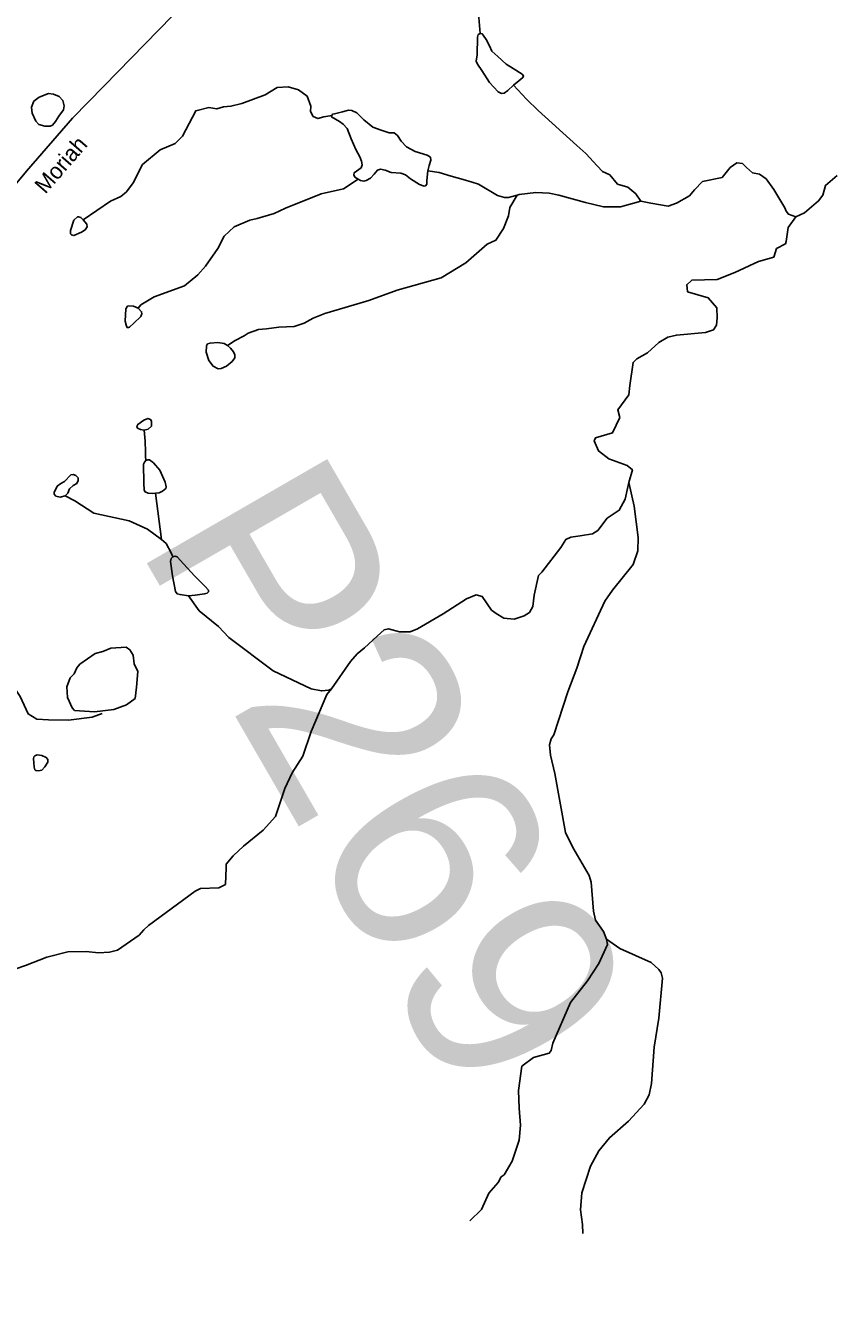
# Model space of a CAD drawing. Extents: x 2056842 to 2160602, y 826753 to 1016856.
# Drawn here: x 2067225 to 2071991, y 918502 to 926037 of the extents above; entities that cross this region are included whole.
import ezdxf

# ---------------------------------------------------------------- set-up
doc = ezdxf.new("R2010")
doc.units = 0
for name, color, linetype in [('Exist Hydrographic Creek Single Shore', 7, 'Continuous'), ('Exist Hydrographic Misc Water Feature', 7, 'Continuous'), ('Exist Road Non-System Type 51', 7, 'Continuous'), ('Exist Road Secondary Structure Pipe Number Label', 7, 'Continuous'), ('Exist Road Secondary Structure Standard Bridge Number Label', 7, 'Continuous'), ('Exist Road Secondary Type 51 Attributed', 7, 'Continuous'), ('Exist Road Secondary Type 51 Label', 7, 'Continuous')]:
    doc.layers.add(name, color=color, linetype=linetype)

msp = doc.modelspace()

# ---------------------------------------------------------------- linework, layer by layer
at = {"layer": 'Exist Hydrographic Creek Single Shore'}
for points in [[(2072018.1, 925150.5), (2071950.7, 925092.5), (2071934.9, 925035.3), (2071909.3, 925000.7), (2071825.9, 924930.3), (2071774.8, 924906)], [(2071774.8, 924906), (2071730, 924843.2), (2071718.5, 924761.3), (2071713.4, 924748.5), (2071661.4, 924719.7), (2071644.3, 924669.2), (2071553.4, 924643.6), (2071413.7, 924577.6), (2071310.9, 924536.7), (2071159.9, 924532.8), (2071130.5, 924506), (2071135.6, 924465), (2071257.2, 924427.9), (2071307.1, 924369), (2071309.6, 924310.1), (2071305.8, 924267.2), (2071289.1, 924239.1), (2071240.5, 924223.7), (2071069.1, 924208.3), (2071017.9, 924196.8), (2070965.5, 924164.8), (2070897.8, 924103.4), (2070836.4, 924068.8), (2070813.4, 924047.1), (2070794.8, 923910.2), (2070789.1, 923856.3), (2070722.6, 923766.7), (2070735.3, 923721.9), (2070691.9, 923631), (2070590.8, 923602.9), (2070583.1, 923583.7), (2070610, 923524.8), (2070670.1, 923477.4), (2070777.6, 923439), (2070809.5, 923413.4), (2070787.9, 923338.4)], [(2069032.5, 922119.3), (2069144.3, 922281.5), (2069184.3, 922325.6), (2069228.1, 922361.6), (2069301.7, 922431.6), (2069342.6, 922468.8), (2069369.5, 922473.9), (2069434.2, 922456), (2069496.9, 922457.2), (2069540.4, 922473.9), (2069692.6, 922563.5), (2069830.6, 922650.5), (2069886.9, 922674.9), (2069922.8, 922665.9), (2069977.6, 922585), (2070004.6, 922564.8), (2070050.7, 922536.6), (2070112.1, 922530.2), (2070170.9, 922550.7), (2070201.6, 922571.2), (2070220.8, 922605.7), (2070229.4, 922673.6), (2070255.3, 922789.5), (2070275.1, 922809.6), (2070386.1, 922954.5), (2070416.8, 923001.9), (2070446.2, 923016), (2070501.2, 923023.7), (2070572.9, 923035.2), (2070604.9, 923054.4), (2070659.9, 923127.3), (2070731.5, 923174.7), (2070767.3, 923240), (2070780.2, 923302.5), (2070788.2, 923338.6)], [(2067167.8, 920465.9), (2067225.8, 920486), (2067351.5, 920536.2), (2067475.6, 920566.5), (2067583.6, 920568.6), (2067655.6, 920560.7), (2067721.6, 920564.9), (2067769.4, 920576.9), (2067897.4, 920665.2), (2067923.4, 920697.3), (2067951.3, 920721.4), (2068228, 920925), (2068258.6, 920940.4), (2068367.3, 920944.2), (2068405.7, 920964.7), (2068410.8, 921063.3), (2068409.5, 921085), (2068451.7, 921133.7), (2068513.1, 921191.3), (2068628.3, 921286), (2068702.5, 921365.4), (2068756.2, 921531.8), (2068799.4, 921622.9), (2068863.4, 921723), (2068913, 921867.1), (2069004.6, 922087.2), (2069032.5, 922119.3)]]:
    msp.add_lwpolyline(points, dxfattribs=at)
at = {"layer": 'Exist Hydrographic Misc Water Feature'}
msp.add_line((2067993, 923275.8), (2068029, 923001.4), dxfattribs=at)
for points in [[(2069796.3, 926456.5), (2069802.7, 926348.5), (2069834.9, 926288.5), (2069876.7, 926228.7), (2069890.9, 926192.7), (2069903.2, 926084.7), (2069910.7, 925989.5)], [(2070106.5, 925684.9), (2070073.2, 925652.9), (2070052.7, 925637.5), (2070036.1, 925636.2), (2070016.9, 925645.2), (2069965.7, 925700.2), (2069921, 925771.9), (2069894.1, 925807.8), (2069887.7, 925827), (2069892.8, 925864.1), (2069894.1, 925967.8), (2069897.9, 925983.1), (2069901.8, 925985.7), (2069910.7, 925989.5)], [(2069910.7, 925989.5), (2069922.2, 925987), (2069928.6, 925980.6), (2069945.3, 925955), (2069965.7, 925916.6), (2069979.8, 925885.9), (2070015.6, 925853.9), (2070064.2, 925809), (2070105.2, 925782.2), (2070157.6, 925748.9), (2070165.3, 925739.9), (2070161.5, 925729.7), (2070139.7, 925710.5), (2070106.5, 925684.9)], [(2067421.5, 925501.8), (2067401.7, 925469.9), (2067384.4, 925448.4), (2067371.5, 925442.4), (2067339.7, 925443.2), (2067303.6, 925452.7), (2067285.5, 925472.5), (2067264, 925519.9), (2067261.4, 925554.3), (2067274.3, 925589.6), (2067306.1, 925613.7), (2067361.2, 925634.4), (2067390.5, 925631.8), (2067424, 925618), (2067444.7, 925593.1), (2067453.3, 925562.1), (2067449, 925539.7), (2067421.5, 925501.8)], [(2067566.5, 924888.7), (2067727.4, 924998.7), (2067789.1, 925026.9), (2067821.3, 925054.9), (2067861.1, 925106.9), (2067916.8, 925215.1), (2068020.6, 925303.3), (2068108.6, 925339.5), (2068152.6, 925383.4), (2068230.2, 925533.6), (2068308.3, 925551.8), (2068354.2, 925543.9), (2068394.2, 925555.9), (2068438.3, 925560), (2068502.3, 925576.2), (2068640.8, 925627.9), (2068711.2, 925671.4), (2068776.4, 925675.3), (2068836.5, 925656.1), (2068889, 925619), (2068909.4, 925561.4), (2068908.2, 925528.1), (2068924.8, 925499.9), (2068951.7, 925487.1), (2068986.2, 925497.4), (2069033.5, 925506.3)], [(2070106.5, 925684.9), (2070183.2, 925601.7), (2070253.6, 925535.1), (2070481.3, 925329), (2070534, 925281.7), (2070600.5, 925207.4), (2070633.8, 925174.1), (2070676, 925154.9), (2070722, 925099.9), (2070782.2, 925082), (2070829.5, 925043.6), (2070858.9, 925000.1)], [(2069189.6, 925130), (2069170.7, 925141.5), (2069164.3, 925154.3), (2069166.8, 925167.1), (2069180.9, 925177.3), (2069207.8, 925196.5), (2069212.9, 925213.2), (2069210.3, 925236.2), (2069200.1, 925261.8), (2069175.8, 925305.4), (2069147.6, 925368.1), (2069124.6, 925428.2), (2069101.6, 925455.1), (2069079.8, 925470.5), (2069032.5, 925497.4), (2069033.5, 925506.3)], [(2069033.5, 925506.3), (2069037.6, 925512.7), (2069050.4, 925515.3), (2069097.8, 925526.8), (2069132.3, 925537), (2069152.8, 925535.8), (2069182.2, 925521.7), (2069223.1, 925480.7), (2069275.6, 925435.9), (2069325.5, 925419.3), (2069372.8, 925403.9), (2069402.2, 925402.6), (2069422.7, 925387.3), (2069443.2, 925354), (2069475.1, 925319.4), (2069526.3, 925292.6), (2069597.9, 925270.8), (2069617.1, 925259.3), (2069618.4, 925241.3), (2069608.2, 925210.6), (2069600.5, 925178.6)], [(2069600.5, 925178.6), (2069595.4, 925121), (2069595.4, 925099.3), (2069587.7, 925090.3), (2069578.8, 925089), (2069551.9, 925098), (2069498.2, 925131.3), (2069468.7, 925154.3), (2069441.9, 925164.5), (2069384.3, 925169.7), (2069349.8, 925182.5), (2069321.6, 925187.6), (2069303.7, 925182.5), (2069284.5, 925159.4), (2069262.8, 925135.1), (2069237.2, 925121), (2069223.1, 925118.5), (2069203.9, 925122.3), (2069189.6, 925130)], [(2069600.5, 925178.6), (2069667.3, 925169.7), (2069738.9, 925146.6), (2069809.3, 925127.4), (2069863, 925112.1), (2069900.9, 925100.8), (2070013.1, 925033), (2070053.1, 925021), (2070077.1, 925021.1), (2070129.1, 925035.2)], [(2070858.9, 925000.1), (2070917.8, 924988.5), (2071021.1, 924970.9), (2071069.1, 924987), (2071147, 925031.2), (2071177, 925067.2), (2071222.9, 925115.2), (2071338.7, 925139.4), (2071386.7, 925197.6), (2071426.7, 925225.7), (2071458.7, 925221.8), (2071482.7, 925197.7), (2071518.6, 925167.7), (2071560.6, 925159.9), (2071598.8, 925131.9), (2071644.9, 925068.1), (2071709.1, 924960.1), (2071718.5, 924940.5), (2071731.3, 924922.6), (2071774.8, 924906)], [(2067890.4, 924367.1), (2067906.4, 924387.1), (2067984.3, 924435.2), (2068164.1, 924499.6), (2068242, 924563.7), (2068288, 924615.7), (2068361.8, 924719.9), (2068397.5, 924792), (2068457.6, 924848.1), (2068549.4, 924888.2), (2068593.5, 924896.3), (2068693.4, 924926.6), (2068761.2, 924958.7), (2068972.1, 925042.9), (2069102.6, 925072.4), (2069189.6, 925130)], [(2070129.1, 925035.2), (2070085.1, 924962.3), (2070077.4, 924912.4), (2070048, 924838.1), (2070003.2, 924769), (2069952, 924744.7), (2069825.4, 924635.9), (2069681, 924546.9), (2069420.3, 924473.9), (2069252.3, 924413.6), (2068992.5, 924337.1), (2068924.5, 924309), (2068870.5, 924278.9), (2068812.5, 924258.7), (2068720.6, 924254.6), (2068648.7, 924246.4), (2068600.5, 924242.4), (2068540.6, 924220.3), (2068516.6, 924204.2), (2068462.9, 924176.2), (2068418.5, 924146.3)], [(2070129.1, 925035.2), (2070141, 925039.3), (2070240.1, 925050), (2070316.9, 925047.4), (2070375, 925035.7), (2070531.8, 924991.1), (2070639.1, 924966.2), (2070739.2, 924966.4), (2070809.1, 924986.5), (2070858.9, 925000.1)], [(2067566.5, 924888.7), (2067586.9, 924863.1), (2067589.5, 924847.7), (2067578, 924829.8), (2067556.2, 924815.7), (2067510.2, 924796.5), (2067496.1, 924800.4), (2067491, 924806.8), (2067491, 924826), (2067510.2, 924887.4), (2067531.9, 924906.6), (2067538.3, 924906.6), (2067552.4, 924902.8), (2067566.5, 924888.7)], [(2067890.4, 924367.1), (2067910.3, 924346.6), (2067912.9, 924335.1), (2067906.5, 924318.4), (2067865.6, 924280), (2067838.7, 924255.7), (2067828.5, 924251.9), (2067822.1, 924260.8), (2067813.1, 924290.3), (2067816.9, 924364.5), (2067827.2, 924378.6), (2067836.1, 924382.4), (2067863, 924379.9), (2067890.4, 924367.1)], [(2068418.5, 924146.3), (2068399.3, 924159.1), (2068360.9, 924164.2), (2068314.8, 924161.6), (2068300.8, 924156.5), (2068294.4, 924145), (2068291.8, 924107.9), (2068307.2, 924059.2), (2068332.7, 924024.7), (2068363.4, 924009.3), (2068381.4, 924011.9), (2068412.1, 924024.7), (2068446.6, 924052.8), (2068462, 924074.6), (2068462, 924092.5), (2068453, 924110.4), (2068435.1, 924130.9), (2068418.5, 924146.3)], [(2067926.5, 923647), (2067903.4, 923650.9), (2067886.8, 923659.8), (2067883, 923668.8), (2067889.4, 923681.6), (2067923.9, 923707.2), (2067948.2, 923716.2), (2067963.6, 923711.1), (2067968.7, 923699.5), (2067968.7, 923670.1), (2067949.5, 923652.2), (2067926.5, 923647)], [(2067935.4, 923467.8), (2067934.1, 923493.4), (2067934.1, 923519.2), (2067932, 923583.1), (2067926.5, 923647)], [(2067993, 923275.8), (2067972.5, 923273.3), (2067949.5, 923274.6), (2067932.8, 923282.2), (2067926.5, 923293.8), (2067923.9, 923334.7), (2067922.6, 923447.4), (2067927.7, 923457.6), (2067935.4, 923467.8)], [(2067935.4, 923467.8), (2067948.2, 923471.7), (2067958.4, 923471.7), (2067980.2, 923455), (2068018.6, 923410.2), (2068049.3, 923341.1), (2068056.9, 923313), (2068053.1, 923302.7), (2068035.2, 923286.1), (2068014.7, 923277.1), (2067993, 923275.8)], [(2067460, 923259.8), (2067430.6, 923252.2), (2067405, 923257.3), (2067394.8, 923270.1), (2067394.8, 923279), (2067412.7, 923316.2), (2067434.4, 923332.8), (2067456.2, 923344.3), (2067493.3, 923382.7), (2067506.1, 923385.3), (2067522.7, 923378.9), (2067535.5, 923364.8), (2067535.5, 923350.7), (2067527.8, 923332.8), (2067507.4, 923321.3), (2067485.6, 923300.8), (2067475.4, 923275.2), (2067469, 923268.8), (2067460, 923259.8)], [(2070787.9, 923338.4), (2070820.1, 923198.3), (2070842.5, 923014.4), (2070840.9, 922934.4), (2070813, 922854.5), (2070691, 922702.2), (2070647.4, 922638.1), (2070521.7, 922370), (2070482, 922241.9), (2070428.2, 922101.9), (2070344.9, 921847.7), (2070328.9, 921823.7), (2070319.1, 921789.5), (2070325, 921727.7), (2070351.3, 921619.5), (2070414, 921271.7), (2070458.1, 921183.8), (2070554.4, 921018.1), (2070566.4, 920978.1), (2070578.9, 920806.2), (2070590.9, 920754.1), (2070639.1, 920686.2), (2070656.9, 920642.2)], [(2067460, 923259.8), (2067516.6, 923230.4), (2067628.7, 923156.6), (2067836.9, 923111), (2067944.9, 923063.2), (2068029, 923001.4)], [(2068094.8, 922900.1), (2068085, 922923.5), (2068055.7, 922977.6), (2068029, 923001.4)], [(2068188.2, 922669.7), (2068138.3, 922676.1), (2068120.4, 922681.3), (2068111.4, 922695.3), (2068093.5, 922786.2), (2068080.7, 922872), (2068084.6, 922888.6), (2068094.8, 922900.1)], [(2068094.8, 922900.1), (2068108.9, 922902.7), (2068120.4, 922900.1), (2068158.8, 922857.9), (2068225.3, 922784.9), (2068286.7, 922723.5), (2068305.9, 922703), (2068305.9, 922692.8), (2068298.2, 922685.1), (2068282.9, 922680), (2068226.6, 922673.6), (2068188.2, 922669.7)], [(2068188.2, 922669.7), (2068251.7, 922579.8), (2068364.1, 922488), (2068426, 922422.1), (2068688.2, 922226.7), (2068912.6, 922119), (2068972.7, 922107.2), (2069016.5, 922111.2), (2069032.5, 922119.3)], [(2067682.3, 922340.8), (2067636.1, 922328.7), (2067546.3, 922264.5), (2067528.5, 922244.5), (2067512.5, 922208.4), (2067488.5, 922184.4), (2067468.6, 922132.3), (2067470.6, 922100.4)], [(2067880.5, 922129.1), (2067888.5, 922223.1), (2067866.4, 922267.1), (2067860.2, 922319.1), (2067842.2, 922351), (2067820.3, 922365), (2067728.2, 922360.9), (2067682.3, 922340.8)], [(2067470.6, 922100.4), (2067472.7, 922068.4), (2067500.8, 922008.4), (2067514.9, 921992.5), (2067632.8, 921984.7), (2067746.8, 921996.9), (2067820.9, 922025), (2067872.8, 922063.1), (2067880.5, 922129.1)], [(2067275.3, 921684.9), (2067277.2, 921656.8), (2067280.8, 921641.6), (2067285.7, 921636.7), (2067301.6, 921635.4), (2067321.2, 921640.3), (2067339.5, 921658.7), (2067356.6, 921686.2), (2067356.6, 921702.7), (2067348, 921714.9), (2067322.4, 921725.9), (2067294.3, 921729.6), (2067280.2, 921724.7), (2067273.5, 921717.9), (2067272.3, 921706.9), (2067275.3, 921684.9)], [(2069850.3, 918978.9), (2069918.1, 919045.1), (2069962, 919141.1), (2070016, 919205.3), (2070033.8, 919237.3), (2070051.8, 919249.3), (2070099.6, 919331.4), (2070141.4, 919455.5), (2070149.4, 919543.5), (2070141, 919643.5), (2070136.9, 919747.5), (2070156.6, 919891.5), (2070224.5, 919943.6), (2070318.4, 919967.8), (2070330.5, 919983.8), (2070340.3, 920027.9), (2070443.9, 920268), (2070543.8, 920396.2), (2070611.4, 920498.3), (2070663.3, 920610.4), (2070657.2, 920642.4)], [(2070516.5, 918904.2), (2070514.4, 918956.2), (2070502.1, 919044.2), (2070509.9, 919144.2), (2070561.8, 919300.3), (2070611.6, 919392.3), (2070673.4, 919468.5), (2070787.2, 919566.7), (2070879, 919666.9), (2070909, 919723), (2070922.9, 919788.9), (2070938.3, 920003), (2070966.2, 920175), (2070987.5, 920411), (2070979.5, 920443), (2070965.6, 920463), (2070919.4, 920502.9), (2070735.3, 920586.6), (2070657.2, 920642.4)]]:
    msp.add_lwpolyline(points, dxfattribs=at)
at = {"layer": 'Exist Road Non-System Type 51'}
msp.add_lwpolyline([(2067066.1, 922176.2), (2067139.7, 922152.9), (2067193.6, 922073.8), (2067240.3, 921971.3), (2067292.4, 921940.8), (2067360.7, 921937.2), (2067479.2, 921935.4), (2067619.4, 921953.4), (2067678.6, 921974.9)], dxfattribs=at)
at = {"layer": 'Exist Road Secondary Type 51 Attributed'}
msp.add_lwpolyline([(2064520.1, 920676.8), (2064586.5, 920767.6), (2064631.8, 920840.8), (2064844.6, 921179.5), (2065029.6, 921494), (2065319.6, 921981.8), (2065425.5, 922157.9), (2065567.3, 922391.5), (2065825, 922732), (2066090.8, 923105.7), (2066300, 923370.8), (2066449, 923611.6), (2066517.2, 923760.7), (2066681.5, 924198.2), (2066809, 924559.4), (2066929.3, 924794.8), (2067057.7, 924970), (2067230.1, 925176.6), (2067503, 925489.3), (2067688.9, 925680.6), (2068091.1, 926092.1)], dxfattribs=at)

# ---------------------------------------------------------------- texts
at = {"layer": 'Exist Road Secondary Structure Pipe Number Label'}
msp.add_text('P269', height=1230.31, rotation=300, dxfattribs=at).set_placement((2067874.3, 922978.2))
at = {"layer": 'Exist Road Secondary Structure Standard Bridge Number Label'}
msp.add_text('225', height=1230.31, rotation=300, dxfattribs=at).set_placement((2065725.9, 918389.3))
at = {"layer": 'Exist Road Secondary Type 51 Label'}
msp.add_text('Moriah', height=95, rotation=49.05161, dxfattribs=at).set_placement((2067342.6, 925037.2))

doc.saveas('drawing.dxf')
